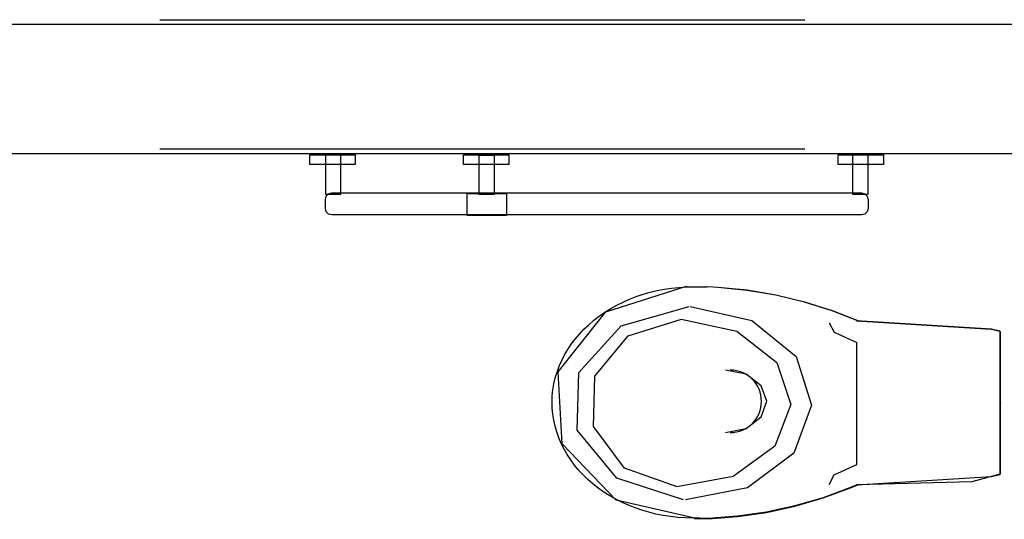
# Model space of a CAD drawing. Header units: millimetres. Extents: x -15 to 127, y -65 to 67.
# Tile 407 of 476: x 112.3735 to 112.5261, y 29.7984 to 29.8758. Entities that reach past the tile are written whole.
import ezdxf

# ---------------------------------------------------------------- set-up
doc = ezdxf.new("R2010")
doc.units = ezdxf.units.MM
doc.header["$MEASUREMENT"] = 0
doc.linetypes.add('PC_DASH_2', pattern=[0.125, 0.05555555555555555, -0.06944444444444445])
doc.layers.add('Calque 5', color=7, linetype='Continuous')

msp = doc.modelspace()

# ---------------------------------------------------------------- linework, layer by layer
at = {"layer": 'Calque 5', "color": 0, "linetype": 'PC_DASH_2'}
for p, q in [((111.7951603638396, 29.87580880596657), (114.5518720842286, 29.87580880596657)), ((111.7951603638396, 29.87580880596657), (114.5518720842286, 29.87580880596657)), ((111.7951603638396, 29.85580880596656), (114.5518720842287, 29.85580880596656)), ((111.7951603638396, 29.85580880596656), (114.5518720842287, 29.85580880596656))]:
    msp.add_line(p, q, dxfattribs=at)
at = {"layer": 'Calque 5', "color": 0}
for p, q in [((112.4799864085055, 29.83433270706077), (112.4769744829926, 29.83433125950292)), ((112.4799864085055, 29.83433270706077), (112.4769744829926, 29.83433125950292)), ((112.5254388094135, 29.8053111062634), (112.5254279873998, 29.82743950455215)), ((112.5254388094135, 29.8053111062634), (112.5254279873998, 29.82743950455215)), ((112.5032112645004, 29.80688062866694), (112.5032020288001, 29.82576540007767)), ((112.5032112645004, 29.80688062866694), (112.5032020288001, 29.82576540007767)), ((112.4803331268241, 29.79844685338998), (112.4779907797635, 29.7984457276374)), ((112.4803331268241, 29.79844685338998), (112.4779907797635, 29.7984457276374))]:
    msp.add_line(p, q, dxfattribs=at)
for points in [[(112.2611392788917, 29.85504209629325), (112.5386755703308, 29.85504209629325), (112.5386755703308, 29.87504209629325), (112.2611392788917, 29.87504209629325), (112.2611392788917, 29.85504209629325)], [(112.2611392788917, 29.85504209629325), (112.5386755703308, 29.85504209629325), (112.5386755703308, 29.87504209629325), (112.2611392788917, 29.87504209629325), (112.2611392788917, 29.85504209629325)], [(112.4254386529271, 29.85338485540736), (112.4184386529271, 29.85338485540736), (112.4184386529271, 29.85488485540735), (112.4254386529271, 29.85488485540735), (112.4254386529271, 29.85338485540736)], [(112.4254386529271, 29.85338485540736), (112.4184386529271, 29.85338485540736), (112.4184386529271, 29.85488485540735), (112.4254386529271, 29.85488485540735), (112.4254386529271, 29.85338485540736)], [(112.4232400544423, 29.85486897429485), (112.4208400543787, 29.85486897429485), (112.4208400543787, 29.84874397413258), (112.4232400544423, 29.84874397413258), (112.4232400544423, 29.85486897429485)], [(112.4232400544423, 29.85486897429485), (112.4208400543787, 29.85486897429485), (112.4208400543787, 29.84874397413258), (112.4232400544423, 29.84874397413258), (112.4232400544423, 29.85486897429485)], [(112.4492699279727, 29.85338485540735), (112.4422699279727, 29.85338485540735), (112.4422699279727, 29.85488485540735), (112.4492699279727, 29.85488485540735), (112.4492699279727, 29.85338485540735)], [(112.4492699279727, 29.85338485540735), (112.4422699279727, 29.85338485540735), (112.4422699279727, 29.85488485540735), (112.4492699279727, 29.85488485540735), (112.4492699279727, 29.85338485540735)], [(112.5073361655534, 29.85338485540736), (112.5003361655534, 29.85338485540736), (112.5003361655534, 29.85488485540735), (112.5073361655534, 29.85488485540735), (112.5073361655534, 29.85338485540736)], [(112.5073361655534, 29.85338485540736), (112.5003361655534, 29.85338485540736), (112.5003361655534, 29.85488485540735), (112.5073361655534, 29.85488485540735), (112.5073361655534, 29.85338485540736)], [(112.5049544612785, 29.85486897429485), (112.5025544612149, 29.85486897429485), (112.5025544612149, 29.84874397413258), (112.5049544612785, 29.84874397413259), (112.5049544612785, 29.85486897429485)], [(112.5049544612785, 29.85486897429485), (112.5025544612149, 29.85486897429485), (112.5025544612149, 29.84874397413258), (112.5049544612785, 29.84874397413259), (112.5049544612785, 29.85486897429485)], [(112.447029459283, 29.85474397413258), (112.4446294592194, 29.85474397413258), (112.4446294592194, 29.84874397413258), (112.447029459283, 29.84874397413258), (112.447029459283, 29.85474397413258)], [(112.447029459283, 29.85474397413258), (112.4446294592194, 29.85474397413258), (112.4446294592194, 29.84874397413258), (112.447029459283, 29.84874397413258), (112.447029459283, 29.85474397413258)], [(112.4218400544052, 29.84894397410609), (112.503954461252, 29.84894397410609), (112.5044544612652, 29.84880999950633), (112.5048204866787, 29.84844397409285), (112.5049544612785, 29.84794397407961), (112.5049544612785, 29.84654397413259), (112.5048204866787, 29.84604397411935), (112.5044544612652, 29.84567794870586), (112.503954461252, 29.8455439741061), (112.4218400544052, 29.8455439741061), (112.4213400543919, 29.84567794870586), (112.4209740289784, 29.84604397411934), (112.4208400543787, 29.84654397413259), (112.4208400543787, 29.84794397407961), (112.4209740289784, 29.84844397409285), (112.4213400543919, 29.84880999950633), (112.4218400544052, 29.84894397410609)], [(112.4218400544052, 29.84894397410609), (112.503954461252, 29.84894397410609), (112.5044544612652, 29.84880999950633), (112.5048204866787, 29.84844397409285), (112.5049544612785, 29.84794397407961), (112.5049544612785, 29.84654397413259), (112.5048204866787, 29.84604397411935), (112.5044544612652, 29.84567794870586), (112.503954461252, 29.8455439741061), (112.4218400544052, 29.8455439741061), (112.4213400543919, 29.84567794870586), (112.4209740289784, 29.84604397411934), (112.4208400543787, 29.84654397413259), (112.4208400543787, 29.84794397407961), (112.4209740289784, 29.84844397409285), (112.4213400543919, 29.84880999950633), (112.4218400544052, 29.84894397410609)], [(112.448933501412, 29.84546908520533), (112.4428160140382, 29.84546908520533), (112.4428160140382, 29.84886908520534), (112.448933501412, 29.84886908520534), (112.448933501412, 29.84546908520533)], [(112.448933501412, 29.84546908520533), (112.4428160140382, 29.84546908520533), (112.4428160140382, 29.84886908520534), (112.448933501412, 29.84886908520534), (112.448933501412, 29.84546908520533)], [(112.5253899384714, 29.8053586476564), (112.5210206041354, 29.80415331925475), (112.5031871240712, 29.80372286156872), (112.503379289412, 29.8037689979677), (112.5022185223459, 29.80328168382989), (112.4979675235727, 29.80171474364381), (112.4936166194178, 29.80044558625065), (112.4891870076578, 29.79948038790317), (112.4847002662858, 29.79882385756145), (112.4801782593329, 29.79847918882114), (112.4803331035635, 29.79849441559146), (112.477990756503, 29.79849328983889), (112.4787966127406, 29.79856511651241), (112.4777263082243, 29.79854727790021), (112.4765831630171, 29.79857578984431), (112.4754434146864, 29.79865336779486), (112.4743101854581, 29.79877979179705), (112.473186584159, 29.79895472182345), (112.4720756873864, 29.799177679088), (112.4709805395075, 29.79944804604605), (112.4699041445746, 29.79976508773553), (112.4688494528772, 29.80012793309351), (112.4678193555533, 29.80053558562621), (112.4668166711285, 29.80098693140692), (112.4658441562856, 29.80148073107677), (112.464904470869, 29.80201563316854), (112.464000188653, 29.80259016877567), (112.463133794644, 29.80320276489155), (112.4623076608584, 29.8038517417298), (112.4615240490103, 29.80453532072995), (112.4607851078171, 29.80525162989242), (112.4600928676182, 29.80599870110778), (112.459449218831, 29.80677449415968), (112.4588559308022, 29.80757687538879), (112.458314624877, 29.80840364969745), (112.4578267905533, 29.80925254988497), (112.4573937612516, 29.81012124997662), (112.4570167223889, 29.81100736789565), (112.4566967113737, 29.8119084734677), (112.4564346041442, 29.81282209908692), (112.4562311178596, 29.81374573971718), (112.4560868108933, 29.81467686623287), (112.456002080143, 29.81561292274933), (112.4559771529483, 29.8165513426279), (112.4560121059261, 29.81748955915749), (112.4561068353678, 29.81842499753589), (112.4562610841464, 29.8193550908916), (112.4564744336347, 29.82027729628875), (112.4567462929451, 29.82118908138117), (112.4570759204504, 29.8220879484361), (112.4574624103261, 29.8229714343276), (112.4579047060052, 29.82383711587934), (112.4584015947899, 29.82468262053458), (112.4589517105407, 29.82550563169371), (112.4595535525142, 29.82630389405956), (112.4602054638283, 29.82707521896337), (112.4609056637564, 29.8278174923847), (112.4616522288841, 29.82852868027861), (112.4624431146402, 29.82920683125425), (112.4632761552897, 29.82985008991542), (112.4641490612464, 29.83045668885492), (112.465059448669, 29.83102497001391), (112.4660048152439, 29.83155337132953), (112.4669825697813, 29.83204044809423), (112.4679900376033, 29.83248486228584), (112.4690244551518, 29.8328854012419), (112.4700829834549, 29.83324095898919), (112.4711627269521, 29.83355056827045), (112.4722607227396, 29.83381337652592), (112.4733739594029, 29.83402866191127), (112.4744993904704, 29.83419584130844), (112.4756339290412, 29.83431444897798), (112.4767744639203, 29.83438416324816), (112.4769744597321, 29.83437882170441), (112.479986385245, 29.83438026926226), (112.4801606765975, 29.83443162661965), (112.481683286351, 29.83435217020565), (112.4861963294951, 29.83390675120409), (112.4906670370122, 29.83315033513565), (112.4950736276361, 29.83208660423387), (112.4993946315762, 29.8307207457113), (112.5036090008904, 29.82905940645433), (112.5031746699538, 29.82918851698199), (112.5240527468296, 29.82790456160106), (112.5253790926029, 29.82757434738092), (112.5254279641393, 29.82748706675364), (112.5254387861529, 29.80535866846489)], [(112.5253899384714, 29.8053586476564), (112.5210206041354, 29.80415331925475), (112.5031871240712, 29.80372286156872), (112.503379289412, 29.8037689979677), (112.5022185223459, 29.80328168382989), (112.4979675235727, 29.80171474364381), (112.4936166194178, 29.80044558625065), (112.4891870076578, 29.79948038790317), (112.4847002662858, 29.79882385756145), (112.4801782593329, 29.79847918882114), (112.4803331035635, 29.79849441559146), (112.477990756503, 29.79849328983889), (112.4787966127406, 29.79856511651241), (112.4777263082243, 29.79854727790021), (112.4765831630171, 29.79857578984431), (112.4754434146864, 29.79865336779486), (112.4743101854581, 29.79877979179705), (112.473186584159, 29.79895472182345), (112.4720756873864, 29.799177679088), (112.4709805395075, 29.79944804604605), (112.4699041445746, 29.79976508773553), (112.4688494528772, 29.80012793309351), (112.4678193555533, 29.80053558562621), (112.4668166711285, 29.80098693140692), (112.4658441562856, 29.80148073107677), (112.464904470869, 29.80201563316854), (112.464000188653, 29.80259016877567), (112.463133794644, 29.80320276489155), (112.4623076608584, 29.8038517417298), (112.4615240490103, 29.80453532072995), (112.4607851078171, 29.80525162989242), (112.4600928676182, 29.80599870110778), (112.459449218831, 29.80677449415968), (112.4588559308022, 29.80757687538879), (112.458314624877, 29.80840364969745), (112.4578267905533, 29.80925254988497), (112.4573937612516, 29.81012124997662), (112.4570167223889, 29.81100736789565), (112.4566967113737, 29.8119084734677), (112.4564346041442, 29.81282209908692), (112.4562311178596, 29.81374573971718), (112.4560868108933, 29.81467686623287), (112.456002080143, 29.81561292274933), (112.4559771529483, 29.8165513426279), (112.4560121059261, 29.81748955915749), (112.4561068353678, 29.81842499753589), (112.4562610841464, 29.8193550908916), (112.4564744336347, 29.82027729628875), (112.4567462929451, 29.82118908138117), (112.4570759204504, 29.8220879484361), (112.4574624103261, 29.8229714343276), (112.4579047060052, 29.82383711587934), (112.4584015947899, 29.82468262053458), (112.4589517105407, 29.82550563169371), (112.4595535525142, 29.82630389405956), (112.4602054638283, 29.82707521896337), (112.4609056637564, 29.8278174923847), (112.4616522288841, 29.82852868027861), (112.4624431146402, 29.82920683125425), (112.4632761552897, 29.82985008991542), (112.4641490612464, 29.83045668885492), (112.465059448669, 29.83102497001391), (112.4660048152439, 29.83155337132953), (112.4669825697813, 29.83204044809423), (112.4679900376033, 29.83248486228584), (112.4690244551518, 29.8328854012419), (112.4700829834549, 29.83324095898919), (112.4711627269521, 29.83355056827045), (112.4722607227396, 29.83381337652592), (112.4733739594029, 29.83402866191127), (112.4744993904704, 29.83419584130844), (112.4756339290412, 29.83431444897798), (112.4767744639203, 29.83438416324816), (112.4769744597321, 29.83437882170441), (112.479986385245, 29.83438026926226), (112.4801606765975, 29.83443162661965), (112.481683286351, 29.83435217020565), (112.4861963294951, 29.83390675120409), (112.4906670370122, 29.83315033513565), (112.4950736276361, 29.83208660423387), (112.4993946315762, 29.8307207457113), (112.5036090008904, 29.82905940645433), (112.5031746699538, 29.82918851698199), (112.5240527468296, 29.82790456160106), (112.5253790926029, 29.82757434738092), (112.5254279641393, 29.82748706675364), (112.5254387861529, 29.80535866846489)], [(112.4787882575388, 29.79836084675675), (112.4658996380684, 29.80132864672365), (112.4575556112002, 29.81005217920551), (112.4569367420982, 29.82120621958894), (112.4642789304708, 29.83053908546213), (112.4767834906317, 29.83449328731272), (112.4767834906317, 29.83449328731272)], [(112.4787882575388, 29.79836084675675), (112.4658996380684, 29.80132864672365), (112.4575556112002, 29.81005217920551), (112.4569367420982, 29.82120621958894), (112.4642789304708, 29.83053908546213), (112.4767834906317, 29.83449328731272), (112.4767834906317, 29.83449328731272)], [(112.503609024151, 29.82901184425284), (112.4993946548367, 29.83067318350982), (112.4950736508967, 29.83203904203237), (112.4906670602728, 29.83310277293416), (112.4861963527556, 29.8338591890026), (112.4816833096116, 29.83430460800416), (112.480160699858, 29.83438406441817)], [(112.503609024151, 29.82901184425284), (112.4993946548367, 29.83067318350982), (112.4950736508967, 29.83203904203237), (112.4906670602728, 29.83310277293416), (112.4861963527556, 29.8338591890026), (112.4816833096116, 29.83430460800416), (112.480160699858, 29.83438406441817)], [(112.4763477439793, 29.80139021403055), (112.4660054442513, 29.80472299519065), (112.4598688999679, 29.81219082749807), (112.4601222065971, 29.82113578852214), (112.4666752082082, 29.82837422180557), (112.4771955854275, 29.83132985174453)], [(112.4763477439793, 29.80139021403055), (112.4660054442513, 29.80472299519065), (112.4598688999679, 29.81219082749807), (112.4601222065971, 29.82113578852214), (112.4666752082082, 29.82837422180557), (112.4771955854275, 29.83132985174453)], [(112.4773962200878, 29.83132975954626), (112.4869169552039, 29.82918253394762), (112.4937880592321, 29.82360022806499), (112.4961684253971, 29.81607861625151), (112.4934202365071, 29.80863310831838), (112.4862798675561, 29.80325872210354), (112.4766605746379, 29.80139552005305), (112.4766605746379, 29.80139552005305)], [(112.4773962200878, 29.83132975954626), (112.4869169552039, 29.82918253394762), (112.4937880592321, 29.82360022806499), (112.4961684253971, 29.81607861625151), (112.4934202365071, 29.80863310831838), (112.4862798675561, 29.80325872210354), (112.4766605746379, 29.80139552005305), (112.4766605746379, 29.80139552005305)], [(112.4753739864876, 29.80338320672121), (112.4672198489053, 29.80627815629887), (112.4623814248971, 29.81276426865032), (112.462580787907, 29.82053303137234), (112.4677469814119, 29.82681941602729), (112.4760412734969, 29.82938599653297)], [(112.4753739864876, 29.80338320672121), (112.4672198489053, 29.80627815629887), (112.4623814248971, 29.81276426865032), (112.462580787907, 29.82053303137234), (112.4677469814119, 29.82681941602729), (112.4760412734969, 29.82938599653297)], [(112.4759681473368, 29.82938577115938), (112.4845911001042, 29.82752153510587), (112.4908142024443, 29.82267461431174), (112.4929699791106, 29.81614373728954), (112.4904807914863, 29.80967884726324), (112.4840136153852, 29.80501220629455), (112.4753013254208, 29.80339423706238), (112.4753013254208, 29.80339423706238)], [(112.4759681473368, 29.82938577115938), (112.4845911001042, 29.82752153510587), (112.4908142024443, 29.82267461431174), (112.4929699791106, 29.81614373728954), (112.4904807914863, 29.80967884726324), (112.4840136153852, 29.80501220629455), (112.4753013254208, 29.80339423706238), (112.4753013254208, 29.80339423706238)], [(112.5031746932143, 29.82914095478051), (112.5240527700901, 29.82785699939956), (112.5253791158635, 29.82752678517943)], [(112.5031746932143, 29.82914095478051), (112.5240527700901, 29.82785699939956), (112.5253791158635, 29.82752678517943)], [(112.4988989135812, 29.82880208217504), (112.4996687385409, 29.82735166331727), (112.5032020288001, 29.82576540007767)], [(112.4988989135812, 29.82880208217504), (112.4996687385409, 29.82735166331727), (112.5032020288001, 29.82576540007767)], [(112.4828583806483, 29.81180317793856), (112.4828583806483, 29.81180317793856), (112.4860457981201, 29.81245366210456), (112.4883785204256, 29.81422772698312), (112.4892314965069, 29.81665001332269), (112.4883761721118, 29.81907147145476), (112.4860417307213, 29.82084327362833), (112.4828536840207, 29.82149066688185)], [(112.4828583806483, 29.81180317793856), (112.4828583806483, 29.81180317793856), (112.4860457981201, 29.81245366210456), (112.4883785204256, 29.81422772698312), (112.4892314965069, 29.81665001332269), (112.4883761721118, 29.81907147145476), (112.4860417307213, 29.82084327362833), (112.4828536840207, 29.82149066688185)], [(112.4989111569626, 29.80376733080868), (112.4996802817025, 29.80524733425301), (112.5032112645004, 29.80688062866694)], [(112.4989111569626, 29.80376733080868), (112.4996802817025, 29.80524733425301), (112.5032112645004, 29.80688062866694)], [(112.5031746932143, 29.80370478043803), (112.5240527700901, 29.80498873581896), (112.5253791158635, 29.80531895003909)], [(112.5031746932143, 29.80370478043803), (112.5240527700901, 29.80498873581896), (112.5253791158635, 29.80531895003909)], [(112.4801782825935, 29.79843162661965), (112.4847002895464, 29.79877629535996), (112.4891870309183, 29.79943282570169), (112.4936166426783, 29.80039802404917), (112.4979675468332, 29.80166718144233), (112.5022185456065, 29.8032341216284), (112.5033793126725, 29.80372143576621)], [(112.4801782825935, 29.79843162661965), (112.4847002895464, 29.79877629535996), (112.4891870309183, 29.79943282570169), (112.4936166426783, 29.80039802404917), (112.4979675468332, 29.80166718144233), (112.5022185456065, 29.8032341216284), (112.5033793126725, 29.80372143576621)]]:
    msp.add_lwpolyline(points, dxfattribs=at)
msp.add_arc((112.4835843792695, 29.81664726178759), 0.004843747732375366, 270.0277777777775, 90.02777777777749, dxfattribs=at)
msp.add_arc((112.4835843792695, 29.81664726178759), 0.004843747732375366, 270.0277777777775, 90.02777777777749, dxfattribs=at)
for p in [(112.5254333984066, 29.81637530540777), (112.5254333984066, 29.81637530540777), (112.5254664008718, 29.81635693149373), (112.5254664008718, 29.81635693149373)]:
    msp.add_point(p, dxfattribs=at)

doc.saveas('drawing.dxf')
